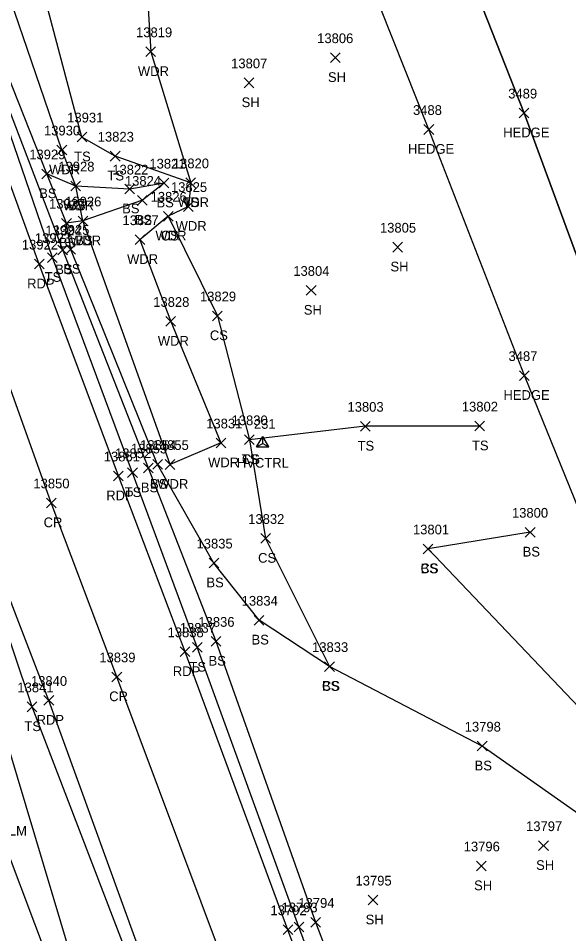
# Model space of a CAD drawing. Extents: x 1439173 to 1457902, y 641926 to 659889.
# Drawn here: x 1446662.5 to 1446775.8, y 652369.2 to 652557.8 of the extents above; entities that cross this region are included whole.
import ezdxf

# ---------------------------------------------------------------- set-up
doc = ezdxf.new("R2010")
doc.units = 0
for name, color, linetype in [('C_A', 7, 'Continuous'), ('C_I', 7, 'Continuous'), ('CPSM', 7, 'Continuous'), ('L_A', 7, 'Continuous'), ('L_C', 7, 'Continuous'), ('L_I', 7, 'Continuous'), ('L_TIC', 7, 'Continuous'), ('LAHR', 7, 'Continuous'), ('LAWA', 7, 'Continuous'), ('LELB', 7, 'Continuous'), ('LFNC', 7, 'Continuous'), ('LSOGP', 7, 'Continuous'), ('P_A', 7, 'Continuous'), ('P_I', 7, 'Continuous'), ('P_TIC', 7, 'Continuous'), ('PET', 7, 'Continuous'), ('PRC', 7, 'Continuous')]:
    doc.layers.add(name, color=color, linetype=linetype)

msp = doc.modelspace()

# ---------------------------------------------------------------- linework, layer by layer
at = {"layer": 'CPSM'}
for p, q in [((1446711.56, 652469.49), (1446712.81, 652471.65)), ((1446714.06, 652469.49), (1446712.81, 652471.65)), ((1446712.81, 652470.21), (1446712.81, 652471.65)), ((1446711.56, 652469.49), (1446712.81, 652470.21)), ((1446711.56, 652469.49), (1446714.06, 652469.49)), ((1446712.81, 652470.21), (1446712.81, 652470.21)), ((1446712.81, 652470.21), (1446714.06, 652469.49))]:
    msp.add_line(p, q, dxfattribs=at)
at = {"layer": 'L_TIC'}
for points in [[(1446688.78, 652549.86), (1446690.78, 652551.86)], [(1446690.78, 652549.86), (1446688.78, 652551.86)], [(1446726.75, 652548.64), (1446728.75, 652550.64)], [(1446728.75, 652548.64), (1446726.75, 652550.64)], [(1446708.99, 652543.46), (1446710.99, 652545.46)], [(1446710.99, 652543.46), (1446708.99, 652545.46)], [(1446765.59, 652537.24), (1446767.59, 652539.24)], [(1446767.59, 652537.24), (1446765.59, 652539.24)], [(1446746, 652533.85), (1446748, 652535.85)], [(1446748, 652533.85), (1446746, 652535.85)], [(1446674.61, 652532.3), (1446676.61, 652534.3)], [(1446676.61, 652532.3), (1446674.61, 652534.3)], [(1446670.48, 652529.63), (1446672.48, 652531.63)], [(1446672.48, 652529.63), (1446670.48, 652531.63)], [(1446681.46, 652528.36), (1446683.46, 652530.36)], [(1446683.46, 652528.36), (1446681.46, 652530.36)], [(1446667.38, 652524.71), (1446669.38, 652526.71)], [(1446669.38, 652524.71), (1446667.38, 652526.71)], [(1446667.38, 652524.71), (1446669.38, 652526.71)], [(1446669.38, 652524.71), (1446667.38, 652526.71)], [(1446673.35, 652522.21), (1446675.35, 652524.21)], [(1446675.35, 652522.21), (1446673.35, 652524.21)], [(1446673.35, 652522.21), (1446675.35, 652524.21)], [(1446675.35, 652522.21), (1446673.35, 652524.21)], [(1446684.45, 652521.58), (1446686.45, 652523.58)], [(1446686.45, 652521.58), (1446684.45, 652523.58)], [(1446691.52, 652522.81), (1446693.52, 652524.81)], [(1446693.52, 652522.81), (1446691.52, 652524.81)], [(1446691.52, 652522.81), (1446693.52, 652524.81)], [(1446693.52, 652522.81), (1446691.52, 652524.81)], [(1446697, 652522.87), (1446699, 652524.87)], [(1446699, 652522.87), (1446697, 652524.87)], [(1446697, 652522.87), (1446699, 652524.87)], [(1446699, 652522.87), (1446697, 652524.87)], [(1446687.05, 652519.27), (1446689.05, 652521.27)], [(1446689.05, 652519.27), (1446687.05, 652521.27)], [(1446696.53, 652517.99), (1446698.53, 652519.99)], [(1446698.53, 652517.99), (1446696.53, 652519.99)], [(1446692.39, 652515.99), (1446694.39, 652517.99)], [(1446694.39, 652515.99), (1446692.39, 652517.99)], [(1446692.39, 652515.99), (1446694.39, 652517.99)], [(1446694.39, 652515.99), (1446692.39, 652517.99)], [(1446671.44, 652514.54), (1446673.44, 652516.54)], [(1446673.44, 652514.54), (1446671.44, 652516.54)], [(1446671.44, 652514.54), (1446673.44, 652516.54)], [(1446673.44, 652514.54), (1446671.44, 652516.54)], [(1446674.82, 652515.01), (1446676.82, 652517.01)], [(1446676.82, 652515.01), (1446674.82, 652517.01)], [(1446674.82, 652515.01), (1446676.82, 652517.01)], [(1446676.82, 652515.01), (1446674.82, 652517.01)], [(1446686.55, 652511.16), (1446688.55, 652513.16)], [(1446688.55, 652511.16), (1446686.55, 652513.16)], [(1446670.67, 652509.04), (1446672.67, 652511.04)], [(1446672.67, 652509.04), (1446670.67, 652511.04)], [(1446672.31, 652509.16), (1446674.31, 652511.16)], [(1446674.31, 652509.16), (1446672.31, 652511.16)], [(1446739.61, 652509.62), (1446741.61, 652511.62)], [(1446741.61, 652509.62), (1446739.61, 652511.62)], [(1446668.53, 652507.48), (1446670.53, 652509.48)], [(1446670.53, 652507.48), (1446668.53, 652509.48)], [(1446721.78, 652500.71), (1446723.78, 652502.71)], [(1446723.78, 652500.71), (1446721.78, 652502.71)], [(1446702.49, 652495.46), (1446704.49, 652497.46)], [(1446704.49, 652495.46), (1446702.49, 652497.46)], [(1446692.88, 652494.32), (1446694.88, 652496.32)], [(1446694.88, 652494.32), (1446692.88, 652496.32)], [(1446765.65, 652483.17), (1446767.65, 652485.17)], [(1446767.65, 652483.17), (1446765.65, 652485.17)], [(1446732.93, 652472.72), (1446734.93, 652474.72)], [(1446734.93, 652472.72), (1446732.93, 652474.72)], [(1446756.46, 652472.77), (1446758.46, 652474.77)], [(1446758.46, 652472.77), (1446756.46, 652474.77)], [(1446703.22, 652469.29), (1446705.22, 652471.29)], [(1446705.22, 652469.29), (1446703.22, 652471.29)], [(1446709.09, 652469.95), (1446711.09, 652471.95)], [(1446711.09, 652469.95), (1446709.09, 652471.95)], [(1446709.09, 652469.95), (1446711.09, 652471.95)], [(1446711.09, 652469.95), (1446709.09, 652471.95)], [(1446690.2, 652464.86), (1446692.2, 652466.86)], [(1446692.2, 652464.86), (1446690.2, 652466.86)], [(1446692.76, 652464.85), (1446694.76, 652466.85)], [(1446694.76, 652464.85), (1446692.76, 652466.85)], [(1446685.02, 652463.16), (1446687.02, 652465.16)], [(1446687.02, 652463.16), (1446685.02, 652465.16)], [(1446688.3, 652464.13), (1446690.3, 652466.13)], [(1446690.3, 652464.13), (1446688.3, 652466.13)], [(1446712.42, 652449.62), (1446714.42, 652451.62)], [(1446714.42, 652449.62), (1446712.42, 652451.62)], [(1446766.85, 652450.9), (1446768.85, 652452.9)], [(1446768.85, 652450.9), (1446766.85, 652452.9)], [(1446745.84, 652447.46), (1446747.84, 652449.46)], [(1446747.84, 652447.46), (1446745.84, 652449.46)], [(1446745.84, 652447.46), (1446747.84, 652449.46)], [(1446747.84, 652447.46), (1446745.84, 652449.46)], [(1446701.79, 652444.56), (1446703.79, 652446.56)], [(1446703.79, 652444.56), (1446701.79, 652446.56)], [(1446711.08, 652432.78), (1446713.08, 652434.78)], [(1446713.08, 652432.78), (1446711.08, 652434.78)], [(1446698.34, 652427.2), (1446700.34, 652429.2)], [(1446700.34, 652427.2), (1446698.34, 652429.2)], [(1446702.23, 652428.43), (1446704.23, 652430.43)], [(1446704.23, 652428.43), (1446702.23, 652430.43)], [(1446725.56, 652423.24), (1446727.56, 652425.24)], [(1446727.56, 652423.24), (1446725.56, 652425.24)], [(1446725.56, 652423.24), (1446727.56, 652425.24)], [(1446727.56, 652423.24), (1446725.56, 652425.24)], [(1446664.37, 652414.94), (1446666.37, 652416.94)], [(1446666.37, 652414.94), (1446664.37, 652416.94)], [(1446756.97, 652406.85), (1446758.97, 652408.85)], [(1446758.97, 652406.85), (1446756.97, 652408.85)], [(1446769.59, 652386.35), (1446771.59, 652388.35)], [(1446771.59, 652386.35), (1446769.59, 652388.35)], [(1446756.82, 652382.17), (1446758.82, 652384.17)], [(1446758.82, 652382.17), (1446756.82, 652384.17)], [(1446734.5, 652375.14), (1446736.5, 652377.14)], [(1446736.5, 652375.14), (1446734.5, 652377.14)], [(1446722.74, 652370.55), (1446724.74, 652372.55)], [(1446724.74, 652370.55), (1446722.74, 652372.55)], [(1446719.26, 652369.62), (1446721.26, 652371.62)], [(1446721.26, 652369.62), (1446719.26, 652371.62)]]:
    msp.add_lwpolyline(points, dxfattribs=at)
at = {"layer": 'LAHR'}
for points in [[(1447035.97, 651831.29), (1447019.59, 651875.22), (1446996.78, 651942.26), (1446977.21, 651990.1), (1446953.33, 652048.5), (1446934.04, 652098.41), (1446917.5, 652146.33), (1446904.33, 652181.78), (1446882.83, 652241.39), (1446863.27, 652289.11), (1446843.99, 652341.79), (1446827.1, 652383.36), (1446810.26, 652426.19), (1446785.56, 652486.81), (1446766.59, 652538.24), (1446746.64, 652588.97), (1446736.21, 652618.94)], [(1447014.19, 651831.15), (1447001.17, 651870.61), (1446986.18, 651911.45), (1446958.55, 651985.51), (1446940.3, 652031.21), (1446917.97, 652089.79), (1446900.1, 652135.28), (1446886.04, 652174.25), (1446863.77, 652231.07), (1446844.2, 652286.67), (1446827.7, 652332.61), (1446807.93, 652383.41), (1446789.02, 652429.04), (1446766.65, 652484.17), (1446747, 652534.85), (1446727.12, 652584.98), (1446716.57, 652616.47)]]:
    msp.add_lwpolyline(points, dxfattribs=at)
at = {"layer": 'LAWA'}
for points in [[(1446688.07, 652578.63), (1446689.78, 652550.86), (1446698, 652523.87), (1446697.53, 652518.99), (1446693.39, 652516.99), (1446687.55, 652512.16), (1446693.88, 652495.32), (1446704.22, 652470.29), (1446693.76, 652465.85), (1446675.82, 652516.01), (1446674.35, 652523.21), (1446671.48, 652530.63), (1446655.53, 652577.3)], [(1446676.66, 652353.65), (1446658.81, 652413.41), (1446655.68, 652428.93), (1446651.29, 652432.51), (1446643.54, 652449.13), (1446630.72, 652485.03), (1446620.5, 652504.92), (1446612.32, 652526.67), (1446606.37, 652540.97)]]:
    msp.add_lwpolyline(points, dxfattribs=at)
at = {"layer": 'LELB'}
for points in [[(1446733.15, 652335.87), (1446720.26, 652370.62), (1446699.34, 652428.2), (1446686.02, 652464.16), (1446669.53, 652508.48), (1446646.74, 652574.93), (1446631.07, 652613.95), (1446619.67, 652643.47), (1446607.67, 652675.95), (1446600.9, 652696.64), (1446593.13, 652714.74), (1446585.66, 652736.99), (1446573.43, 652770.18), (1446563.1, 652800.13), (1446550.65, 652833.16), (1446533.38, 652880.69)], [(1446687.49, 652358.34), (1446665.37, 652415.94), (1446653.31, 652451.78), (1446639.56, 652487.5), (1446623.6, 652531.42), (1446615.87, 652554.88), (1446598.23, 652600.36), (1446585, 652637.76), (1446573.9, 652665.71), (1446570.23, 652674.91), (1446567.93, 652681.5), (1446562.31, 652697.42), (1446549.56, 652731.62), (1446540.96, 652757.48), (1446533.92, 652775.48), (1446527.9, 652794.24), (1446517.55, 652822.9), (1446506.27, 652853.99), (1446498.19, 652872.34)], [(1446811.77, 652138.39), (1446799.63, 652168), (1446780.9, 652218.6), (1446765.48, 652263.04), (1446751.69, 652296.71), (1446736.78, 652337.36), (1446723.74, 652371.55), (1446703.23, 652429.43), (1446689.3, 652465.13), (1446671.67, 652510.04), (1446646.72, 652575.35), (1446632.72, 652614.65), (1446627.06, 652632.45), (1446627.05, 652644.89), (1446619.73, 652677.72), (1446619.27, 652687.74), (1446617.09, 652692.01), (1446617.59, 652692.89), (1446611.76, 652696.69)], [(1446800.77, 652377.7), (1446757.97, 652407.85), (1446726.56, 652424.24), (1446712.08, 652433.78), (1446702.79, 652445.56), (1446691.2, 652465.86), (1446673.31, 652510.16), (1446672.44, 652515.54), (1446668.38, 652525.71), (1446648.5, 652575.97), (1446635.67, 652615.09), (1446629.71, 652645.44), (1446622.38, 652678.34), (1446620.75, 652687.84), (1446618.71, 652693.34), (1446617.57, 652697.7)], [(1446698, 652523.87), (1446682.46, 652529.36), (1446675.61, 652533.3), (1446664.45, 652575.56), (1446667.59, 652587.72), (1446658.4, 652597.37)], [(1446692.52, 652523.81), (1446685.45, 652522.58), (1446674.35, 652523.21), (1446668.38, 652525.71)], [(1446692.52, 652523.81), (1446688.05, 652520.27), (1446675.82, 652516.01), (1446672.44, 652515.54)], [(1446693.39, 652516.99), (1446703.49, 652496.46), (1446710.09, 652470.95), (1446713.42, 652450.62), (1446726.56, 652424.24)], [(1446757.46, 652473.77), (1446733.93, 652473.72), (1446710.09, 652470.95)], [(1446767.85, 652451.9), (1446746.84, 652448.46)], [(1446780.63, 652412.97), (1446746.84, 652448.46)]]:
    msp.add_lwpolyline(points, dxfattribs=at)
at = {"layer": 'LFNC'}
msp.add_lwpolyline([(1446690.72, 652306.72), (1446671.53, 652356.3), (1446654.44, 652401.75), (1446642.32, 652433.71), (1446629.6, 652464.5), (1446615.38, 652502.01)], dxfattribs=at)
at = {"layer": 'LSOGP'}
msp.add_lwpolyline([(1446635.85, 652882.35), (1446662.46, 652850.52), (1446665.2, 652822.33), (1446679.73, 652805.69), (1446702.67, 652799.91), (1446709, 652777.88), (1446711.16, 652777.27), (1446717.39, 652768.73), (1446718.78, 652768.47), (1446728.85, 652751.09), (1446733.5, 652739.99), (1446744.72, 652722.28), (1446731.66, 652699.82), (1446717.17, 652656.69), (1446720.94, 652638.84), (1446736.21, 652618.95), (1446746.64, 652588.97), (1446766.6, 652538.24), (1446785.56, 652486.81), (1446810.26, 652426.19), (1446827.1, 652383.36), (1446843.99, 652341.8)], dxfattribs=at)
at = {"layer": 'P_TIC'}
for points in [[(1446665.85, 652506.13), (1446667.85, 652508.13)], [(1446667.85, 652506.13), (1446665.85, 652508.13)], [(1446682.13, 652462.49), (1446684.13, 652464.49)], [(1446684.13, 652462.49), (1446682.13, 652464.49)], [(1446668.31, 652456.94), (1446670.31, 652458.94)], [(1446670.31, 652456.94), (1446668.31, 652458.94)], [(1446695.84, 652426.28), (1446697.84, 652428.28)], [(1446697.84, 652426.28), (1446695.84, 652428.28)], [(1446681.8, 652421.11), (1446683.8, 652423.11)], [(1446683.8, 652421.11), (1446681.8, 652423.11)], [(1446667.81, 652416.26), (1446669.81, 652418.26)], [(1446669.81, 652416.26), (1446667.81, 652418.26)], [(1446717.01, 652369.03), (1446719.01, 652371.03)], [(1446719.01, 652369.03), (1446717.01, 652371.03)]]:
    msp.add_lwpolyline(points, dxfattribs=at)
at = {"layer": 'PET'}
for points in [[(1446731.04, 652335.01), (1446718.01, 652370.03), (1446696.84, 652427.28), (1446683.13, 652463.49), (1446666.85, 652507.13), (1446642.46, 652574.29), (1446627.76, 652613.1), (1446617.05, 652642.96), (1446604.83, 652675.09), (1446590.52, 652714.03), (1446582.88, 652735.36), (1446570.23, 652769.69), (1446559.5, 652799.03), (1446547.07, 652831.95), (1446530.28, 652879.59)], [(1446689.85, 652359.18), (1446668.81, 652417.26), (1446655.18, 652452.6), (1446642.38, 652488.2), (1446626.1, 652532.33), (1446617.59, 652555.62), (1446600.83, 652601.71), (1446587.43, 652637.98), (1446577.6, 652667.12), (1446565.11, 652699.85), (1446553.17, 652732.62), (1446540.07, 652768.04), (1446530.18, 652795.28), (1446519.23, 652823.67), (1446508.05, 652854.56), (1446501.14, 652873.96)]]:
    msp.add_lwpolyline(points, dxfattribs=at)
at = {"layer": 'PRC'}
msp.add_lwpolyline([(1446704.53, 652363.99), (1446682.8, 652422.11), (1446669.31, 652457.94), (1446653.41, 652502.36), (1446628.68, 652568.76), (1446613.37, 652609.74), (1446604.14, 652635.16), (1446591.23, 652671.51), (1446575.85, 652711.82), (1446569.81, 652729.51), (1446555.88, 652767.39), (1446545.95, 652794.73), (1446533.64, 652828.13), (1446516.98, 652874.28)], dxfattribs=at)

# ---------------------------------------------------------------- texts
at = {"layer": 'C_A'}
msp.add_text('HVCTRL', height=2, dxfattribs=at).set_placement((1446707.5, 652465.21))
at = {"layer": 'C_I'}
msp.add_text('231', height=2, dxfattribs=at).set_placement((1446711.01, 652473.21))
at = {"layer": 'L_A'}
for s, p in [('WDR', (1446687.14, 652545.86)), ('SH', (1446726.24, 652544.64)), ('SH', (1446708.48, 652539.46)), ('HEDGE', (1446762.3, 652533.24)), ('HEDGE', (1446742.7, 652529.85)), ('TS', (1446674.02, 652528.3)), ('WDR', (1446668.85, 652525.63)), ('TS', (1446680.87, 652524.36)), ('BS', (1446666.82, 652520.71)), ('BS', (1446666.82, 652520.71)), ('WDR', (1446671.71, 652518.21)), ('BS', (1446672.79, 652518.21)), ('BS', (1446683.89, 652517.58)), ('BS', (1446690.96, 652518.81)), ('BS', (1446690.96, 652518.81)), ('WDR', (1446695.37, 652518.87)), ('TS', (1446696.41, 652518.87)), ('BS', (1446686.49, 652515.27)), ('WDR', (1446694.89, 652513.99)), ('WDR', (1446690.75, 652511.99)), ('CS', (1446691.83, 652511.99)), ('BS', (1446670.88, 652510.54)), ('BS', (1446670.88, 652510.54)), ('WDR', (1446673.18, 652511.01)), ('BS', (1446674.26, 652511.01)), ('WDR', (1446684.91, 652507.16)), ('BS', (1446670.12, 652505.04)), ('BS', (1446671.75, 652505.16)), ('SH', (1446739.1, 652505.62)), ('TS', (1446667.94, 652503.48)), ('SH', (1446721.27, 652496.71)), ('CS', (1446701.94, 652491.46)), ('WDR', (1446691.24, 652490.32)), ('HEDGE', (1446762.35, 652479.17)), ('TS', (1446732.33, 652468.72)), ('TS', (1446755.87, 652468.77)), ('WDR', (1446701.58, 652465.29)), ('TS', (1446708.5, 652465.95)), ('CS', (1446708.53, 652465.95)), ('BS', (1446689.64, 652460.86)), ('WDR', (1446691.12, 652460.85)), ('TS', (1446684.43, 652459.16)), ('BS', (1446687.74, 652460.13)), ('CS', (1446711.86, 652445.62)), ('BS', (1446766.3, 652446.9)), ('CS', (1446745.28, 652443.46)), ('BS', (1446745.28, 652443.46)), ('BS', (1446701.23, 652440.56)), ('BS', (1446710.52, 652428.78)), ('TS', (1446697.75, 652423.2)), ('BS', (1446701.67, 652424.43)), ('CS', (1446725, 652419.24)), ('BS', (1446725, 652419.24)), ('TS', (1446663.78, 652410.94)), ('BS', (1446756.41, 652402.85)), ('SH', (1446769.07, 652382.35)), ('SH', (1446756.31, 652378.17)), ('SH', (1446733.99, 652371.14))]:
    msp.add_text(s, height=2, dxfattribs=at).set_placement(p)
at = {"layer": 'L_C'}
msp.add_text('2M.ELM', height=2, dxfattribs=at).set_placement((1446654.34, 652389.43))
at = {"layer": 'L_I'}
for s, p in [('13819', (1446686.75, 652553.86)), ('13806', (1446724.02, 652552.64)), ('13807', (1446706.32, 652547.46)), ('3489', (1446763.33, 652541.24)), ('13931', (1446672.59, 652536.3)), ('3488', (1446743.74, 652537.85)), ('13930', (1446667.81, 652533.63)), ('13823', (1446678.87, 652532.36)), ('13929', (1446664.78, 652528.71)), ('13929', (1446664.78, 652528.71)), ('13821', (1446689.5, 652526.81)), ('13821', (1446689.5, 652526.81)), ('13820', (1446694.33, 652526.87)), ('13820', (1446694.33, 652526.87)), ('13928', (1446670.76, 652526.21)), ('13928', (1446670.76, 652526.21)), ('13822', (1446681.86, 652525.58)), ('13824', (1446684.46, 652523.27)), ('13825', (1446693.94, 652521.99)), ('13826', (1446689.75, 652519.99)), ('13826', (1446689.75, 652519.99)), ('13927', (1446668.85, 652518.54)), ('13927', (1446668.85, 652518.54)), ('13926', (1446672.18, 652519.01)), ('13926', (1446672.18, 652519.01)), ('13827', (1446683.96, 652515.16)), ('13805', (1446736.94, 652513.62)), ('13924', (1446668.08, 652513.04)), ('13925', (1446669.72, 652513.16)), ('13923', (1446665.94, 652511.48)), ('13804', (1446719.11, 652504.71)), ('13829', (1446699.9, 652499.46)), ('13828', (1446690.29, 652498.32)), ('3487', (1446763.39, 652487.17)), ('13803', (1446730.26, 652476.72)), ('13802', (1446753.79, 652476.77)), ('13830', (1446706.41, 652473.95)), ('13830', (1446706.41, 652473.95)), ('13831', (1446701.19, 652473.29)), ('13854', (1446687.61, 652468.86)), ('13855', (1446690.17, 652468.85)), ('13852', (1446682.43, 652467.16)), ('13853', (1446685.71, 652468.13)), ('13832', (1446709.83, 652453.62)), ('13800', (1446764.1, 652454.9)), ('13801', (1446743.73, 652451.46)), ('13801', (1446743.73, 652451.46)), ('13835', (1446699.2, 652448.56)), ('13834', (1446708.49, 652436.78)), ('13836', (1446699.58, 652432.43)), ('13837', (1446695.75, 652431.2)), ('13833', (1446722.97, 652427.24)), ('13833', (1446722.97, 652427.24)), ('13841', (1446662.34, 652418.94)), ('13798', (1446754.38, 652410.85)), ('13797', (1446767, 652390.35)), ('13796', (1446754.17, 652386.17)), ('13795', (1446731.91, 652379.14)), ('13794', (1446720.15, 652374.55)), ('13793', (1446716.67, 652373.62))]:
    msp.add_text(s, height=2, dxfattribs=at).set_placement(p)
at = {"layer": 'P_A'}
for s, p in [('RDP', (1446664.34, 652502.13)), ('RDP', (1446680.62, 652458.49)), ('CR', (1446667.74, 652452.94)), ('RDP', (1446694.32, 652422.28)), ('CR', (1446681.23, 652417.11)), ('RDP', (1446666.29, 652412.26))]:
    msp.add_text(s, height=2, dxfattribs=at).set_placement(p)
at = {"layer": 'P_I'}
for s, p in [('13922', (1446663.26, 652510.13)), ('13851', (1446680.11, 652466.49)), ('13850', (1446665.63, 652460.94)), ('13838', (1446693.24, 652430.28)), ('13839', (1446679.2, 652425.11)), ('13840', (1446665.13, 652420.26)), ('13792', (1446714.42, 652373.03))]:
    msp.add_text(s, height=2, dxfattribs=at).set_placement(p)

doc.saveas('drawing.dxf')
